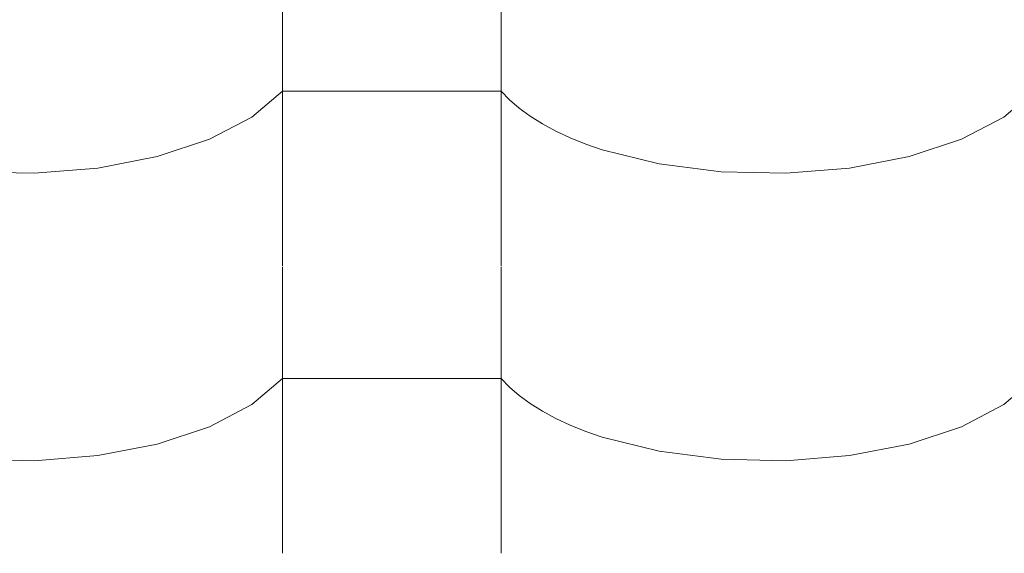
# Model space of a CAD drawing. Header units: millimetres. Extents: x -36478 to 31050, y -14815 to 11827.
# Tile 350 of 656: x -12664 to -12448, y 10681 to 10798. Entities that reach past the tile are written whole.
import ezdxf

# ---------------------------------------------------------------- set-up
doc = ezdxf.new("R2010")
doc.units = ezdxf.units.MM
doc.header["$MEASUREMENT"] = 0
doc.layers.add('Nové_Výplně - Povrchové', color=7, linetype='Continuous')

# ---------------------------------------------------------------- blocks, each defined once
blk = doc.blocks.new('*X13')
at = {"layer": 'Nové_Výplně - Povrchové', "color": 21, "linetype": 'Continuous', "lineweight": 20, "true_color": 0xffaaaa}
for p, q in [((-12606.72, 10806.8), (-12606.72, 10743.92)), ((-12558.69, 10806.8), (-12558.69, 10743.92)), ((-12613.39, 10776.58), (-12606.72, 10782.27)), ((-12582.71, 10782.27), (-12606.72, 10782.27)), ((-12558.69, 10782.27), (-12582.71, 10782.27)), ((-12558.69, 10782.27), (-12556.86, 10780.38)), ((-12556.86, 10780.38), (-12554.74, 10778.55)), ((-12448.39, 10776.58), (-12441.72, 10782.27)), ((-12554.74, 10778.55), (-12552.34, 10776.79)), ((-12622.7, 10771.72), (-12613.39, 10776.58)), ((-12552.34, 10776.79), (-12549.65, 10775.12)), ((-12457.7, 10771.72), (-12448.39, 10776.58)), ((-12549.65, 10775.12), (-12546.71, 10773.54)), ((-12634.18, 10767.92), (-12622.7, 10771.72)), ((-12546.71, 10773.54), (-12543.53, 10772.06)), ((-12543.53, 10772.06), (-12540.12, 10770.69)), ((-12469.18, 10767.92), (-12457.7, 10771.72)), ((-12540.12, 10770.69), (-12536.5, 10769.44)), ((-12536.5, 10769.44), (-12524.05, 10766.34)), ((-12647.24, 10765.39), (-12634.18, 10767.92)), ((-12482.24, 10765.39), (-12469.18, 10767.92)), ((-12661.21, 10764.26), (-12647.24, 10765.39)), ((-12524.05, 10766.34), (-12510.39, 10764.58)), ((-12496.21, 10764.26), (-12482.24, 10765.39)), ((-12675.39, 10764.58), (-12661.21, 10764.26)), ((-12510.39, 10764.58), (-12496.21, 10764.26)), ((-12606.72, 10743.7), (-12606.72, 10680.82)), ((-12558.69, 10743.7), (-12558.69, 10680.82)), ((-12613.39, 10713.48), (-12606.72, 10719.17)), ((-12582.71, 10719.17), (-12606.72, 10719.17)), ((-12558.69, 10719.17), (-12582.71, 10719.17)), ((-12558.69, 10719.17), (-12556.86, 10717.27)), ((-12448.39, 10713.48), (-12441.72, 10719.17)), ((-12556.86, 10717.27), (-12554.74, 10715.44)), ((-12554.74, 10715.44), (-12552.34, 10713.69)), ((-12622.7, 10708.61), (-12613.39, 10713.48)), ((-12552.34, 10713.69), (-12549.65, 10712.01)), ((-12457.7, 10708.61), (-12448.39, 10713.48)), ((-12549.65, 10712.01), (-12546.71, 10710.44)), ((-12546.71, 10710.44), (-12543.53, 10708.96)), ((-12543.53, 10708.96), (-12540.12, 10707.59)), ((-12634.18, 10704.82), (-12622.7, 10708.61)), ((-12540.12, 10707.59), (-12536.5, 10706.33)), ((-12469.18, 10704.82), (-12457.7, 10708.61)), ((-12647.24, 10702.29), (-12634.18, 10704.82)), ((-12536.5, 10706.33), (-12524.05, 10703.23)), ((-12482.24, 10702.29), (-12469.18, 10704.82)), ((-12524.05, 10703.23), (-12510.39, 10701.48)), ((-12675.39, 10701.48), (-12661.21, 10701.16)), ((-12661.21, 10701.16), (-12647.24, 10702.29)), ((-12510.39, 10701.48), (-12496.21, 10701.16)), ((-12496.21, 10701.16), (-12482.24, 10702.29))]:
    blk.add_line(p, q, dxfattribs=at)
blk = doc.blocks.new('výplň_6_1', base_point=(0, 0))
at = {"layer": 'Nové_Výplně - Povrchové', "color": 21, "linetype": 'Continuous', "lineweight": 20, "true_color": 0xffaaaa}
blk.add_blockref('*X13', (0, 0), dxfattribs=at)

msp = doc.modelspace()

# ---------------------------------------------------------------- block references
at = {"layer": 'Nové_Výplně - Povrchové', "color": 21, "linetype": 'Continuous', "lineweight": 20, "true_color": 0xffaaaa}
msp.add_blockref('výplň_6_1', (0, 0), dxfattribs=at)

doc.saveas('drawing.dxf')
